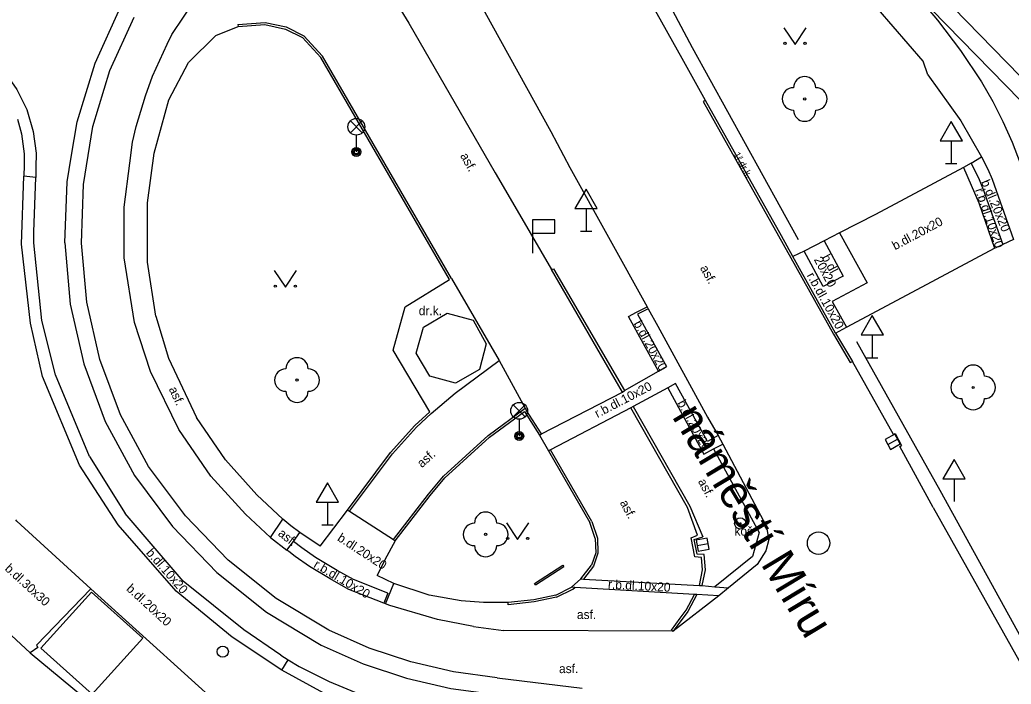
# Model space of a CAD drawing. Extents: x -600391 to -599491, y -1160176 to -1159402.
# Drawn here: x -600007.99 to -599963.68, y -1159783.09 to -1159753.4 of the extents above; entities that cross this region are included whole.
import ezdxf

# ---------------------------------------------------------------- set-up
doc = ezdxf.new("R2010")
doc.units = 0
for name, color, linetype in [('Level 10', 7, 'Continuous'), ('Level 11', 7, 'Continuous'), ('Level 13', 7, 'Continuous'), ('Level 22', 7, 'Continuous'), ('Level 25', 7, 'Continuous'), ('Level 27', 7, 'Continuous'), ('Level 31', 7, 'Continuous'), ('Level 33', 7, 'Continuous'), ('Level 34', 7, 'Continuous'), ('Level 36', 7, 'Continuous'), ('Level 40', 7, 'Continuous'), ('Level 42', 7, 'Continuous'), ('Level 5', 7, 'Continuous'), ('Level 50', 7, 'Continuous'), ('Level 9', 7, 'Continuous')]:
    doc.layers.add(name, color=color, linetype=linetype)

msp = doc.modelspace()

# ---------------------------------------------------------------- linework, layer by layer
at = {"layer": 'Level 10'}
for points in [[(-600003.33, -1159761.77), (-600003.07, -1159759.81), (-600002.95, -1159758.87), (-600002.79, -1159758.16), (-600002.37, -1159756.8), (-600002.06, -1159755.92), (-600001.4, -1159754.49), (-600001.19, -1159754.05), (-600000.16, -1159752.48), (-599999.64, -1159751.86), (-599999.24, -1159751.4), (-599998.16, -1159750.59), (-599996.94, -1159750.07), (-599995.33, -1159749.86)], [(-599971.53, -1159767.4), (-599973.44, -1159763.98), (-599973.94, -1159763.05), (-599977.34, -1159757), (-599978.39, -1159755.13), (-599981.04, -1159750.37), (-599981.27, -1159749.96)], [(-599987.6, -1159752.33), (-599984.26, -1159758.38), (-599983.4, -1159759.99)], [(-599967.4, -1159755.85), (-599967.62, -1159755.25), (-599970.29, -1159752.13)], [(-599967.4, -1159755.85), (-599967.62, -1159755.25), (-599970.29, -1159752.13)], [(-600008.71, -1159755.67), (-600008.12, -1159756.51), (-600007.68, -1159757.41)], [(-599967.4, -1159755.85), (-599965.93, -1159757.91), (-599965, -1159759.52)], [(-600007.68, -1159757.41), (-600007.4, -1159758.38), (-600007.26, -1159759.35)], [(-600007.26, -1159759.35), (-600007.26, -1159759.45), (-600007.27, -1159759.9), (-600007.28, -1159760.44)], [(-599965, -1159759.52), (-599964.73, -1159760.07), (-599964.53, -1159760.52), (-599964.26, -1159761.28)], [(-599983.4, -1159759.99), (-599979.95, -1159766.22), (-599979.9, -1159766.31), (-599979.48, -1159767.09), (-599977.25, -1159771.16), (-599976.77, -1159771.98), (-599976.57, -1159772.36), (-599974.63, -1159776.02), (-599974.51, -1159776.63), (-599974.64, -1159777.14), (-599975.03, -1159777.74), (-599976.32, -1159778.79), (-599976.75, -1159779.14), (-599978.79, -1159780.73)], [(-600004.88, -1159772.92), (-600006.4, -1159769.26), (-600007, -1159766.83), (-600007.37, -1159763.37), (-600007.37, -1159762.87), (-600007.28, -1159760.44)], [(-599964.26, -1159761.28), (-599963.57, -1159763.21)], [(-600002.87, -1159766.93), (-600003.32, -1159764.03), (-600003.33, -1159761.77)], [(-599999.46, -1159773.8), (-600000.89, -1159771.71), (-600002.15, -1159769.12), (-600002.87, -1159766.93)], [(-599971.53, -1159767.4), (-599970.78, -1159768.67)], [(-599968.94, -1159771.93), (-599970.78, -1159768.67)], [(-599968.94, -1159771.93), (-599968.87, -1159771.89), (-599968.58, -1159772.43)], [(-599967.16, -1159775.2), (-599968.65, -1159772.47), (-599968.58, -1159772.43)], [(-600004.88, -1159772.92), (-600003.28, -1159775.46)], [(-599999.46, -1159773.8), (-599997.91, -1159775.49), (-599996.78, -1159776.53), (-599996.05, -1159777.11)], [(-599967.16, -1159775.2), (-599958.21, -1159791.16)], [(-599996.32, -1159781.8), (-599997.98, -1159780.67), (-600000.69, -1159778.49), (-600003.28, -1159775.46)], [(-599987.72, -1159780.52), (-599988.79, -1159780.31), (-599989.32, -1159780.2), (-599991.45, -1159779.58), (-599991.64, -1159779.5), (-599991.72, -1159779.47), (-599993.29, -1159778.86), (-599994.05, -1159778.43), (-599995.04, -1159777.84), (-599995.68, -1159777.39), (-599995.97, -1159777.17), (-599996.05, -1159777.11)], [(-599987.72, -1159780.52), (-599986.37, -1159780.69)], [(-599978.79, -1159780.73), (-599986.37, -1159780.69)], [(-599996.32, -1159781.8), (-599995.99, -1159782), (-599995.5, -1159782.3), (-599994.17, -1159782.98), (-599992.77, -1159783.55), (-599990.91, -1159784.17)]]:
    msp.add_lwpolyline(points, dxfattribs=at)
at = {"layer": 'Level 11'}
for points in [[(-599962.08, -1159757.14), (-599968.67, -1159750.37)], [(-599991.12, -1159752.7), (-599990.6, -1159753.54), (-599986.75, -1159760.23), (-599985.66, -1159762.1), (-599984.23, -1159764.56)], [(-600005.7, -1159759.54), (-600005.43, -1159757.95), (-600004.63, -1159755.34), (-600003.5, -1159752.86)], [(-600001.98, -1159759.35), (-600001.33, -1159756.97), (-600000.45, -1159755.31), (-599999.23, -1159754.1), (-599998.23, -1159753.7), (-599997.04, -1159753.61), (-599996.12, -1159753.81)], [(-599998.25, -1159753.6), (-599997.03, -1159753.51), (-599996.09, -1159753.71), (-599995.29, -1159754.11), (-599994.46, -1159755.02)], [(-599998.25, -1159753.6), (-599998.23, -1159753.7)], [(-599996.12, -1159753.81), (-599995.35, -1159754.19), (-599994.54, -1159755.08)], [(-599988.69, -1159764.96), (-599994.46, -1159755.02)], [(-599988.78, -1159765.01), (-599994.54, -1159755.08)], [(-599977.34, -1159757), (-599977.44, -1159757.05)], [(-599977.44, -1159757.05), (-599973.53, -1159764.03), (-599971.62, -1159767.45)], [(-600008.1, -1159757.84), (-600007.92, -1159758.49), (-600007.79, -1159759.38)], [(-600007.79, -1159759.38), (-600007.8, -1159759.89), (-600007.81, -1159760.39)], [(-600001.91, -1159766.65), (-600002.28, -1159764.23), (-600002.29, -1159761.57), (-600001.98, -1159759.35)], [(-600005.98, -1159763.36), (-600005.88, -1159760.64), (-600005.7, -1159759.54)], [(-599965.47, -1159759.8), (-599965.81, -1159759.99), (-599969.75, -1159762.1), (-599971.35, -1159762.91), (-599972.04, -1159763.28)], [(-599965.47, -1159759.8), (-599965.81, -1159759.99), (-599969.75, -1159762.1), (-599971.35, -1159762.91), (-599972.04, -1159763.28)], [(-599965.47, -1159759.8), (-599965, -1159759.52)], [(-599965.47, -1159759.8), (-599965.11, -1159760.53), (-599964.9, -1159761.06), (-599964.77, -1159761.44), (-599964.05, -1159763.44)], [(-599965.81, -1159759.99), (-599965.13, -1159761.58), (-599964.42, -1159763.61)], [(-599983.62, -1159787.18), (-599983.48, -1159785.75), (-599985.04, -1159785.65), (-599987.61, -1159785.3), (-599989.51, -1159785.02), (-599991.06, -1159784.69), (-599993.47, -1159783.87), (-599994.4, -1159783.49), (-599996.28, -1159782.47), (-599998.5, -1159780.99), (-600001, -1159778.93), (-600003.59, -1159775.97), (-600005.32, -1159773.3), (-600006.97, -1159769.34), (-600007.51, -1159766.96), (-600007.91, -1159763.43), (-600007.81, -1159760.39)], [(-600007.28, -1159760.44), (-600007.81, -1159760.39)], [(-599971.35, -1159762.91), (-599970.11, -1159765.16), (-599971.68, -1159765.99)], [(-600005.98, -1159763.36), (-600005.74, -1159766.1), (-600005.13, -1159768.78), (-600004.17, -1159771.35), (-600002.86, -1159773.77)], [(-599972.04, -1159763.28), (-599972.94, -1159763.74), (-599973.44, -1159763.98)], [(-599972.04, -1159763.28), (-599971.19, -1159764.85), (-599972.09, -1159765.31), (-599972.94, -1159763.74)], [(-599971.53, -1159767.4), (-599971.04, -1159767.14), (-599967.88, -1159765.45), (-599964.42, -1159763.61), (-599964.05, -1159763.44)], [(-599971.53, -1159767.4), (-599971.04, -1159767.14), (-599967.88, -1159765.45), (-599964.42, -1159763.61), (-599964.05, -1159763.44)], [(-599963.57, -1159763.21), (-599964.05, -1159763.44)], [(-599981.06, -1159770.04), (-599984.23, -1159764.56), (-599984.13, -1159764.53)], [(-599984.13, -1159764.53), (-599980.97, -1159769.97)], [(-599989.67, -1159770.92), (-599991.3, -1159768.16), (-599990.77, -1159766.23), (-599988.78, -1159765.01)], [(-599988.69, -1159764.96), (-599986.56, -1159768.62), (-599985.4, -1159770.76), (-599985.34, -1159770.86)], [(-599971.68, -1159765.99), (-599971.04, -1159767.14)], [(-599979.44, -1159769.1), (-599980.79, -1159766.66), (-599980.43, -1159766.46), (-599979.95, -1159766.22)], [(-599979.9, -1159766.31), (-599980.38, -1159766.55)], [(-599980.38, -1159766.55), (-599979.09, -1159768.9)], [(-600001.91, -1159766.65), (-600001.35, -1159768.52), (-600000.1, -1159771.17)], [(-599971.62, -1159767.45), (-599970.87, -1159768.72)], [(-599988.53, -1159770.09), (-599986.56, -1159768.62)], [(-599970.87, -1159768.72), (-599970.78, -1159768.67)], [(-599980.97, -1159769.97), (-599979.44, -1159769.1), (-599979.09, -1159768.9)], [(-599976.77, -1159771.98), (-599977.26, -1159772.24), (-599978.68, -1159769.65), (-599979.03, -1159769.84), (-599980.57, -1159770.68)], [(-599993.26, -1159775.36), (-599991.34, -1159772.79), (-599990.26, -1159771.6), (-599989.6, -1159770.99), (-599988.53, -1159770.09)], [(-599984.77, -1159771.96), (-599984.68, -1159771.91), (-599981.06, -1159770.04)], [(-599981.06, -1159770.04), (-599980.97, -1159769.97)], [(-599979.03, -1159769.84), (-599977.42, -1159772.81)], [(-599993.34, -1159775.31), (-599991.42, -1159772.73), (-599990.33, -1159771.53), (-599989.67, -1159770.92)], [(-599991.29, -1159776.63), (-599989.73, -1159774.6), (-599989.06, -1159773.8), (-599987.06, -1159771.97), (-599985.4, -1159770.76)], [(-599991.21, -1159776.68), (-599989.65, -1159774.66), (-599988.99, -1159773.87), (-599987, -1159772.05), (-599985.43, -1159770.91)], [(-599985.43, -1159770.91), (-599984.77, -1159771.96), (-599984.36, -1159772.67), (-599982.52, -1159775.86)], [(-599984.68, -1159771.91), (-599985.34, -1159770.86)], [(-599980.68, -1159770.74), (-599984.27, -1159772.62), (-599984.36, -1159772.67)], [(-599980.57, -1159770.68), (-599980.68, -1159770.74)], [(-599978.15, -1159775.19), (-599980.68, -1159770.74)], [(-599980.57, -1159770.68), (-599978.04, -1159775.14), (-599977.46, -1159776.51)], [(-599994.56, -1159776.93), (-599995.47, -1159776.32), (-599995.88, -1159776.02), (-599996.23, -1159775.72), (-599997.4, -1159774.63), (-599998.79, -1159773.07), (-600000.1, -1159771.17)], [(-599982.43, -1159775.82), (-599984.27, -1159772.62)], [(-599977.42, -1159772.81), (-599976.98, -1159772.58), (-599976.57, -1159772.36)], [(-599976.98, -1159772.58), (-599974.94, -1159776.32), (-599975.24, -1159777.38), (-599976.92, -1159778.74)], [(-600002.86, -1159773.77), (-600001.16, -1159776.05), (-599999.18, -1159778.1), (-599996.96, -1159779.88), (-599994.52, -1159781.35)], [(-599994.56, -1159776.93), (-599993.34, -1159775.31)], [(-599993.34, -1159775.31), (-599993.26, -1159775.36), (-599991.29, -1159776.63), (-599991.21, -1159776.68)], [(-599977.7, -1159776.43), (-599978.15, -1159775.19)], [(-600001.14, -1159787.02), (-599998, -1159785.25), (-599997.85, -1159785.17), (-599998.92, -1159784.17), (-600002.35, -1159781.06), (-600004.81, -1159778.83), (-600008.12, -1159775.8), (-600008.17, -1159775.75)], [(-599996.78, -1159776.53), (-599996.23, -1159775.72)], [(-599982.43, -1159775.82), (-599982.17, -1159776.56), (-599982.15, -1159777.24), (-599982.35, -1159777.82), (-599982.79, -1159778.4)], [(-599982.27, -1159776.58), (-599982.52, -1159775.86)], [(-599996.05, -1159777.11), (-599995.76, -1159776.71), (-599995.47, -1159776.32)], [(-599991.54, -1159779.02), (-599993.08, -1159778.42), (-599993.8, -1159778.01), (-599994.77, -1159777.43), (-599995.39, -1159777), (-599995.76, -1159776.71)], [(-599991.21, -1159776.68), (-599991.68, -1159777.53)], [(-599982.27, -1159776.58), (-599982.25, -1159777.22), (-599982.44, -1159777.77)], [(-599977.52, -1159777.43), (-599977.82, -1159777.4), (-599977.99, -1159776.55), (-599977.7, -1159776.43)], [(-599977.4, -1159777.29), (-599977.72, -1159777.28), (-599977.85, -1159776.63), (-599977.46, -1159776.51)], [(-599991.68, -1159777.53), (-599992.02, -1159778.24)], [(-599977.47, -1159777.98), (-599977.52, -1159777.43)], [(-599977.34, -1159777.99), (-599977.4, -1159777.29)], [(-599984.94, -1159778.66), (-599984.98, -1159778.6), (-599983.72, -1159777.78), (-599983.68, -1159777.83)], [(-599982.91, -1159778.39), (-599982.44, -1159777.77)], [(-599977.61, -1159778.69), (-599977.47, -1159777.98)], [(-599977.49, -1159778.69), (-599977.34, -1159777.99)], [(-599987.26, -1159779.44), (-599988.26, -1159779.37), (-599989.69, -1159779.12), (-599991.27, -1159778.6), (-599992.02, -1159778.24)], [(-599983.33, -1159778.76), (-599982.91, -1159778.39)], [(-599982.91, -1159778.39), (-599982.79, -1159778.4), (-599977.61, -1159778.69), (-599977.55, -1159778.69), (-599977.49, -1159778.69), (-599976.92, -1159778.74), (-599976.32, -1159778.79)], [(-600007.24, -1159781.35), (-600004.81, -1159778.83)], [(-599991.64, -1159779.5), (-599991.27, -1159778.6)], [(-599984.04, -1159779.11), (-599983.33, -1159778.76)], [(-599984.01, -1159779.21), (-599983.27, -1159778.84)], [(-599976.75, -1159779.14), (-599977.73, -1159779.09), (-599977.83, -1159779.09), (-599983.19, -1159778.77), (-599983.33, -1159778.76)], [(-599983.27, -1159778.84), (-599983.19, -1159778.77)], [(-599991.54, -1159779.02), (-599991.72, -1159779.47)], [(-599984.04, -1159779.11), (-599985.02, -1159779.32), (-599986.17, -1159779.44), (-599987.26, -1159779.44)], [(-599984.01, -1159779.21), (-599985, -1159779.42), (-599986.16, -1159779.54)], [(-599977.73, -1159779.09), (-599978.14, -1159779.84), (-599978.79, -1159780.73)], [(-599978.21, -1159779.79), (-599977.83, -1159779.09)], [(-599986.16, -1159779.54), (-599986.17, -1159779.44)], [(-599978.48, -1159780.15), (-599978.21, -1159779.79)], [(-600009.4, -1159779.96), (-600007.53, -1159781.7)], [(-599978.86, -1159780.68), (-599978.48, -1159780.15)], [(-599978.86, -1159780.68), (-599978.79, -1159780.73)], [(-600007.19, -1159781.45), (-600007.53, -1159781.7)], [(-600007.24, -1159781.35), (-600007.19, -1159781.45)], [(-599994.52, -1159781.35), (-599992.65, -1159782.18), (-599990.71, -1159782.82), (-599988.72, -1159783.29), (-599986.7, -1159783.56)], [(-600007.53, -1159781.7), (-600001.46, -1159786.72), (-600001.14, -1159787.02), (-600001.09, -1159787.12)], [(-599996.28, -1159782.47), (-599995.99, -1159782)]]:
    msp.add_lwpolyline(points, dxfattribs=at)
at = {"layer": 'Level 13'}
for points in [[(-599969.22, -1159750.89), (-599968.06, -1159752.12), (-599966.97, -1159753.41), (-599965.95, -1159754.76), (-599965, -1159756.17)], [(-599969.22, -1159750.89), (-599962.61, -1159757.67)], [(-600005.24, -1159763.38), (-600005.15, -1159760.76), (-600004.72, -1159758.17), (-600003.96, -1159755.66), (-600002.88, -1159753.28)], [(-599965, -1159756.16), (-599964.5, -1159757.04), (-599964.05, -1159757.94), (-599963.64, -1159758.87), (-599963.28, -1159759.81)], [(-600002.24, -1159773.37), (-600003.49, -1159771.05), (-600004.41, -1159768.58), (-600005, -1159766.01), (-600005.24, -1159763.38)], [(-599994.18, -1159780.68), (-599996.53, -1159779.26), (-599998.68, -1159777.55), (-600000.59, -1159775.57), (-600002.24, -1159773.37)], [(-599986.66, -1159782.81), (-599988.61, -1159782.54), (-599990.52, -1159782.1), (-599992.38, -1159781.48), (-599994.18, -1159780.68)], [(-599986.66, -1159782.81), (-599982.85, -1159783.28)]]:
    msp.add_lwpolyline(points, dxfattribs=at)
at = {"layer": 'Level 22'}
for centre in [(-599972.91, -1159756.93), (-599995.6, -1159769.5), (-599965.38, -1159769.83), (-599987.17, -1159776.4)]:
    msp.add_circle(centre, 0.05, dxfattribs=at)
for centre, start, end in [((-599972.91, -1159756.43), 0, 180), ((-599973.41, -1159756.93), 90, 270), ((-599972.41, -1159756.93), 270, 90), ((-599972.91, -1159757.43), 180, 0), ((-599995.6, -1159769), 0, 180), ((-599996.1, -1159769.5), 90, 270), ((-599995.1, -1159769.5), 270, 90), ((-599965.38, -1159769.33), 0, 180), ((-599965.88, -1159769.83), 90, 270), ((-599964.88, -1159769.83), 270, 90), ((-599995.6, -1159770), 180, 0), ((-599965.38, -1159770.33), 180, 0), ((-599987.17, -1159775.9), 0, 180), ((-599987.67, -1159776.4), 90, 270), ((-599986.67, -1159776.4), 270, 90), ((-599987.17, -1159776.9), 180, 0)]:
    msp.add_arc(centre, 0.5, start, end, dxfattribs=at)
at = {"layer": 'Level 25'}
msp.add_lwpolyline([(-599984.94, -1159778.66), (-599983.68, -1159777.83)], dxfattribs=at)
for radius in [0.25, 0.0303]:
    msp.add_circle((-599975.79, -1159775.91), radius, dxfattribs=at)
at = {"layer": 'Level 27'}
for p, q in [((-599969.199, -1159772.381), (-599968.761, -1159772.139)), ((-599977.224, -1159776.817), (-599977.716, -1159776.903))]:
    msp.add_line(p, q, dxfattribs=at)
for points in [[(-599969.077, -1159772.6), (-599968.64, -1159772.357), (-599968.883, -1159771.92), (-599969.32, -1159772.163)], [(-599977.267, -1159776.571), (-599977.759, -1159776.657), (-599977.673, -1159777.149), (-599977.181, -1159777.063)]]:
    msp.add_lwpolyline(points, close=True, dxfattribs=at)
msp.add_circle((-599972.29, -1159776.79), 0.5, dxfattribs=at)
at = {"layer": 'Level 31'}
msp.add_circle((-599998.92, -1159781.64), 0.25, dxfattribs=at)
at = {"layer": 'Level 33'}
for p, q in [((-599993.215, -1159758.44), (-599992.685, -1159757.91)), ((-599993.215, -1159757.91), (-599992.685, -1159758.44)), ((-599992.95, -1159758.55), (-599992.95, -1159759.3)), ((-599985.935, -1159771.14), (-599985.405, -1159770.61)), ((-599985.935, -1159770.61), (-599985.405, -1159771.14)), ((-599985.67, -1159771.25), (-599985.67, -1159772))]:
    msp.add_line(p, q, dxfattribs=at)
for centre, radius in [((-599992.95, -1159758.175), 0.375), ((-599992.95, -1159759.3), 0.2), ((-599992.95, -1159759.3), 0.145), ((-599992.95, -1159759.3), 0.0876), ((-599985.67, -1159770.875), 0.375), ((-599985.67, -1159772), 0.2), ((-599985.67, -1159772), 0.145), ((-599985.67, -1159772), 0.0876)]:
    msp.add_circle(centre, radius, dxfattribs=at)
at = {"layer": 'Level 34'}
for p, q in [((-599966.36, -1159758.802), (-599966.36, -1159759.82)), ((-599966.61, -1159759.82), (-599966.11, -1159759.82)), ((-599982.68, -1159761.832), (-599982.68, -1159762.85)), ((-599985.07, -1159762.93), (-599985.07, -1159763.83)), ((-599982.93, -1159762.85), (-599982.43, -1159762.85)), ((-599969.89, -1159767.482), (-599969.89, -1159768.5)), ((-599970.14, -1159768.5), (-599969.64, -1159768.5)), ((-599966.23, -1159773.912), (-599966.23, -1159774.93)), ((-599994.24, -1159774.952), (-599994.24, -1159775.97)), ((-599994.49, -1159775.97), (-599993.99, -1159775.97))]:
    msp.add_line(p, q, dxfattribs=at)
for points in [[(-599966.86, -1159758.802), (-599965.86, -1159758.802), (-599966.36, -1159757.936)], [(-599983.18, -1159761.832), (-599982.18, -1159761.832), (-599982.68, -1159760.966)], [(-599985.07, -1159762.93), (-599984.07, -1159762.93), (-599984.07, -1159762.33), (-599985.07, -1159762.33)], [(-599970.39, -1159767.482), (-599969.39, -1159767.482), (-599969.89, -1159766.616)], [(-599966.73, -1159773.912), (-599965.73, -1159773.912), (-599966.23, -1159773.046)], [(-599994.74, -1159774.952), (-599993.74, -1159774.952), (-599994.24, -1159774.086)]]:
    msp.add_lwpolyline(points, close=True, dxfattribs=at)
at = {"layer": 'Level 36'}
for points in [[(-599973.84, -1159753.75), (-599973.34, -1159754.5), (-599972.84, -1159753.75)], [(-599996.62, -1159764.6), (-599996.12, -1159765.35), (-599995.62, -1159764.6)], [(-599986.24, -1159775.88), (-599985.74, -1159776.63), (-599985.24, -1159775.88)]]:
    msp.add_lwpolyline(points, dxfattribs=at)
for centre in [(-599973.79, -1159754.45), (-599972.891, -1159754.45), (-599996.57, -1159765.3), (-599995.671, -1159765.3), (-599986.19, -1159776.58), (-599985.291, -1159776.58)]:
    msp.add_circle(centre, 0.05, dxfattribs=at)
at = {"layer": 'Level 5'}
for points in [[(-599987.73, -1159766.82), (-599987.14, -1159767.88), (-599987.44, -1159769.03), (-599988.51, -1159769.64), (-599989.67, -1159769.33), (-599990.27, -1159768.29), (-599989.94, -1159767.14), (-599988.89, -1159766.51), (-599987.73, -1159766.82)], [(-600007.05, -1159781.48), (-600004.78, -1159778.98)], [(-600004.78, -1159778.98), (-600002.49, -1159781.04)], [(-600004.76, -1159783.54), (-600002.49, -1159781.04)], [(-600007.05, -1159781.48), (-600004.76, -1159783.54)]]:
    msp.add_lwpolyline(points, dxfattribs=at)
at = {"layer": 'Level 9'}
for points in [[(-599973.18, -1159763.23), (-599977.92, -1159754.65), (-599980.44, -1159749.89), (-599979.1, -1159747.74), (-599976.64, -1159748.23)], [(-599970.6, -1159767.77), (-599966.87, -1159774.42), (-599959.03, -1159788.65)]]:
    msp.add_lwpolyline(points, dxfattribs=at)

# ---------------------------------------------------------------- texts
at = {"layer": 'Level 40'}
for s, height, rotation, p in [('asf.', 0.4, 299, (-599988.32, -1159759.47)), ('1ř.dr.k.', 0.3, 299.2563, (-599976.1, -1159759.41)), ('b.dl.20x20', 0.4, 292.8045, (-599965.03, -1159760.64)), ('r.b.dl.10x20', 0.4, 289.3079, (-599965.3, -1159761)), ('b.dl.20x20', 0.4, 28.1132, (-599968.87, -1159763.7)), ('b.dl.', 0.4, 298, (-599972.16, -1159764.01)), ('20x20', 0.4, 298, (-599972.51, -1159764.11)), ('asf.', 0.4, 299, (-599977.6, -1159764.49)), ('r.b.dl.10x20', 0.4, 298.8596, (-599972.83, -1159764.82)), ('b.dl.20x20', 0.4, 298.9627, (-599980.57, -1159766.97)), ('r.b.dl.10x20', 0.4, 27.6751, (-599982.17, -1159771.2)), ('asf.', 0.4, 295, (-600001.34, -1159769.9)), ('b.dl.20x20', 0.4, 298.4616, (-599978.61, -1159770.52)), ('asf.', 0.4, 42, (-599990.02, -1159773.44)), ('asf.', 0.4, 298, (-599977.69, -1159774.03)), ('asf.', 0.4, 298, (-599981.18, -1159774.98)), ('asf.', 0.4, 322, (-599996.48, -1159776.42)), ('b.dl.20x20', 0.4, 327, (-599993.83, -1159776.65)), ('b.dl.10x20', 0.4, 311.1859, (-600002.37, -1159777.24)), ('r.b.dl.10x20', 0.4, 329.2068, (-599994.89, -1159777.85)), ('b.dl.30x30', 0.4, 317.5288, (-600008.69, -1159777.97)), ('r.b.dl.10x20', 0.4, 357, (-599981.71, -1159778.82)), ('b.dl.20x20', 0.4, 317.5288, (-600003.26, -1159778.87))]:
    msp.add_text(s, height=height, rotation=rotation, dxfattribs=at).set_placement(p)
for s, p in [('dr.k.', (-599990.16, -1159766.6)), ('asf.', (-599983.09, -1159780.18)), ('asf.', (-599983.89, -1159782.6))]:
    msp.add_text(s, height=0.4, dxfattribs=at).set_placement(p)
at = {"layer": 'Level 42'}
msp.add_text('koš', height=0.4, dxfattribs=at).set_placement((-599976.05, -1159776.45))
at = {"layer": 'Level 50'}
msp.add_text('náměstí Míru', height=1.5, rotation=301.0554, dxfattribs=at).set_placement((-599978.865, -1159771.126))
msp.add_text('náměstí Míru', height=1.5, rotation=301.0554, dxfattribs=at).set_placement((-599978.865, -1159771.126))

doc.saveas('drawing.dxf')
